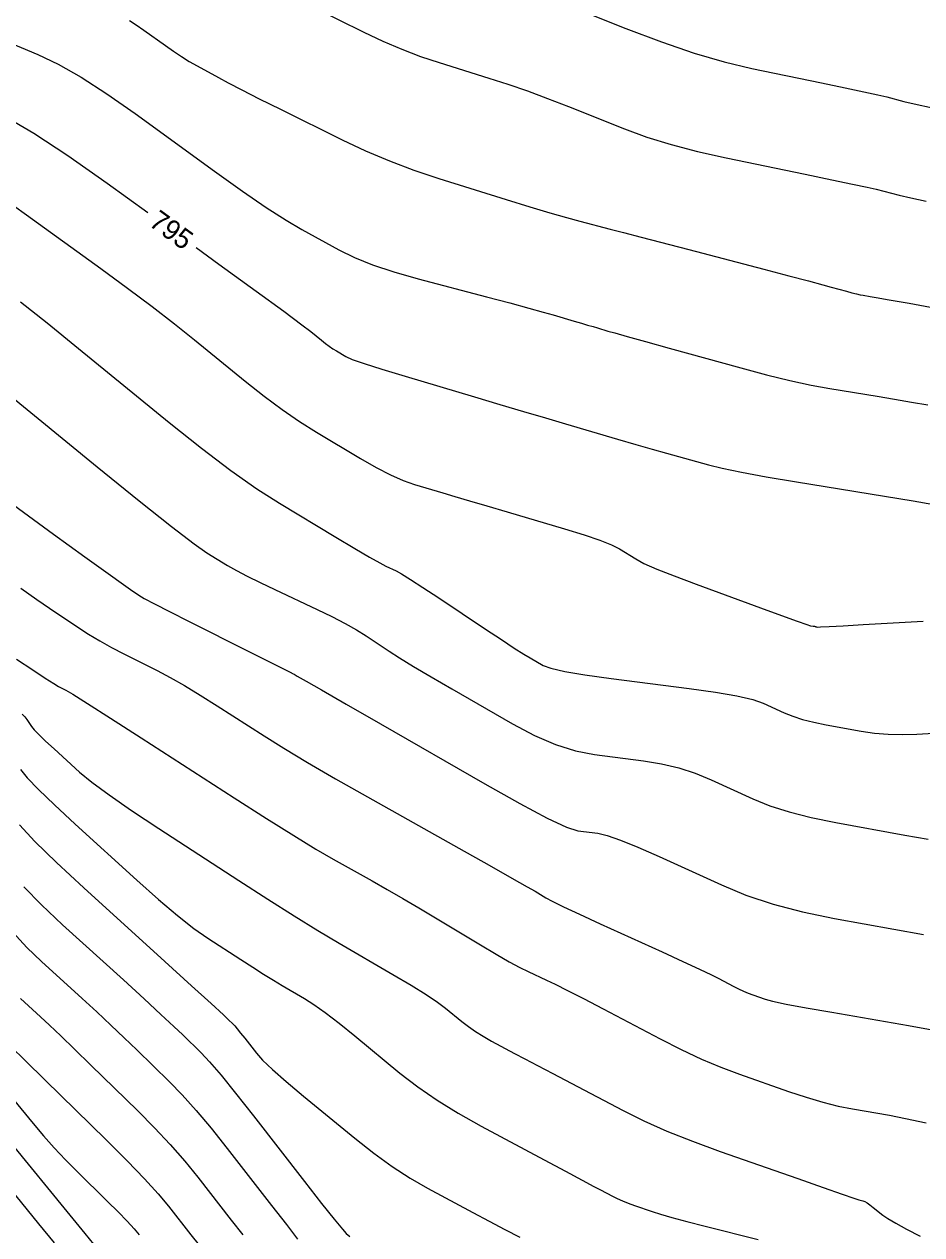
# Model space of a CAD drawing. Extents: x 2082232 to 2083549, y 592624 to 593832.
# Drawn here: x 2082700.8 to 2082732.47, y 593647.33 to 593690.03 of the extents above; entities that cross this region are included whole.
import ezdxf

# ---------------------------------------------------------------- set-up
doc = ezdxf.new("R2010")
doc.units = 0
for name, color, linetype in [('DT_X_Contour_Major', 7, 'Continuous'), ('DT_X_Contour_Minor', 7, 'Continuous'), ('GE_X_CL_5', 7, 'Continuous')]:
    doc.layers.add(name, color=color, linetype=linetype)

msp = doc.modelspace()

# ---------------------------------------------------------------- linework, layer by layer
at = {"layer": 'DT_X_Contour_Major'}
for points in [[(2082700.127, 593686.781), (2082701.143, 593686.185), (2082702.343, 593685.399), (2082703.729, 593684.423), (2082705.165, 593683.383)], [(2082706.865, 593682.15), (2082707.671, 593681.566), (2082708.982, 593680.615), (2082709.959, 593679.902), (2082710.602, 593679.428), (2082710.912, 593679.192), (2082711.291, 593678.883), (2082711.43, 593678.772), (2082711.565, 593678.672), (2082711.696, 593678.582), (2082711.821, 593678.503), (2082712.15, 593678.306), (2082712.373, 593678.207), (2082712.795, 593678.058), (2082713.417, 593677.86), (2082714.238, 593677.611), (2082716.693, 593676.882), (2082717.584, 593676.617), (2082718.416, 593676.371), (2082719.189, 593676.143), (2082719.904, 593675.933), (2082721.73, 593675.398), (2082722.378, 593675.209), (2082722.954, 593675.042), (2082723.458, 593674.899), (2082723.888, 593674.778), (2082724.94, 593674.488), (2082725.43, 593674.368), (2082726.112, 593674.229), (2082726.984, 593674.069), (2082728.048, 593673.889), (2082732.158, 593673.214), (2082732.888, 593673.094)], [(2082700.688, 593670.137), (2082701.254, 593669.737), (2082701.693, 593669.436), (2082702.691, 593668.764), (2082703.073, 593668.516), (2082703.472, 593668.275), (2082703.888, 593668.043), (2082704.32, 593667.819), (2082705.494, 593667.231), (2082705.957, 593666.988), (2082706.464, 593666.7), (2082707.017, 593666.368), (2082707.615, 593665.99), (2082709.269, 593664.924), (2082709.962, 593664.49), (2082710.802, 593663.986), (2082711.787, 593663.414), (2082712.919, 593662.773), (2082716.131, 593660.97), (2082717.203, 593660.368), (2082718.009, 593659.914), (2082718.55, 593659.606), (2082718.826, 593659.447), (2082719.207, 593659.217), (2082719.434, 593659.095), (2082719.829, 593658.902), (2082720.393, 593658.637), (2082721.126, 593658.301), (2082723.304, 593657.308), (2082724.042, 593656.97), (2082724.623, 593656.7), (2082725.047, 593656.499), (2082725.313, 593656.366), (2082725.814, 593656.102), (2082725.998, 593656.009), (2082726.176, 593655.926), (2082726.346, 593655.853), (2082726.51, 593655.792), (2082726.939, 593655.642), (2082727.207, 593655.571), (2082727.688, 593655.47), (2082728.384, 593655.339), (2082729.293, 593655.179), (2082732.004, 593654.711), (2082732.969, 593654.539)], [(2082700.794, 593659.602), (2082701.418, 593658.964), (2082702.161, 593658.265), (2082704.303, 593656.319), (2082705.036, 593655.651), (2082705.629, 593655.106), (2082706.082, 593654.683), (2082706.395, 593654.384), (2082707.044, 593653.748), (2082707.342, 593653.431), (2082707.748, 593652.956), (2082708.264, 593652.322), (2082708.888, 593651.53), (2082710.697, 593649.207), (2082711.297, 593648.439), (2082711.74, 593647.879), (2082712.027, 593647.526), (2082712.157, 593647.38), (2082712.294, 593647.267)], [(2082700.367, 593650.522), (2082702.31, 593648.151), (2082702.948, 593647.372), (2082703.407, 593646.813)]]:
    msp.add_lwpolyline(points, dxfattribs=at)
at = {"layer": 'DT_X_Contour_Minor'}
for points in [[(2082718.576, 593691.26), (2082722.031, 593689.88), (2082723.281, 593689.404), (2082724.437, 593689.01), (2082725.5, 593688.698), (2082726.469, 593688.467), (2082728.931, 593687.962), (2082729.767, 593687.789), (2082730.428, 593687.648), (2082730.916, 593687.54), (2082731.229, 593687.464), (2082731.833, 593687.304), (2082732.199, 593687.218), (2082732.843, 593687.081)], [(2082710.979, 593690.647), (2082712.781, 593689.752), (2082713.454, 593689.433), (2082714.123, 593689.147), (2082714.787, 593688.894), (2082715.447, 593688.673), (2082717.2, 593688.128), (2082717.869, 593687.912), (2082718.558, 593687.673), (2082719.27, 593687.411), (2082720.002, 593687.125), (2082721.984, 593686.334), (2082722.766, 593686.048), (2082723.623, 593685.782), (2082724.555, 593685.537), (2082725.564, 593685.312), (2082728.354, 593684.739), (2082729.295, 593684.545), (2082730.026, 593684.391), (2082730.545, 593684.278), (2082730.854, 593684.206), (2082731.396, 593684.067), (2082731.668, 593684.002), (2082732.077, 593683.91), (2082732.624, 593683.792)], [(2082704.516, 593690.163), (2082704.76, 593690.007), (2082705.03, 593689.818), (2082705.784, 593689.272), (2082706.066, 593689.073), (2082706.348, 593688.888), (2082706.629, 593688.715), (2082706.91, 593688.555), (2082707.657, 593688.145), (2082708.003, 593687.96), (2082708.484, 593687.713), (2082709.098, 593687.402), (2082709.846, 593687.029), (2082712.019, 593685.951), (2082712.844, 593685.562), (2082713.687, 593685.205), (2082714.551, 593684.88), (2082715.433, 593684.587), (2082717.812, 593683.847), (2082718.643, 593683.592), (2082719.351, 593683.379), (2082719.937, 593683.209), (2082720.4, 593683.083), (2082721.472, 593682.804), (2082721.947, 593682.68), (2082722.57, 593682.517), (2082724.254, 593682.077), (2082726.892, 593681.388), (2082727.783, 593681.155), (2082728.477, 593680.973), (2082728.974, 593680.841), (2082729.275, 593680.759), (2082729.816, 593680.61), (2082730.005, 593680.559), (2082730.166, 593680.518), (2082730.299, 593680.488), (2082730.405, 593680.468), (2082730.649, 593680.428), (2082730.863, 593680.39), (2082731.32, 593680.309), (2082732.021, 593680.184), (2082732.966, 593680.014)], [(2082699.512, 593689.704), (2082701.287, 593688.957), (2082702.001, 593688.617), (2082702.811, 593688.156), (2082703.717, 593687.576), (2082704.719, 593686.875), (2082707.52, 593684.845), (2082708.5, 593684.145), (2082709.34, 593683.569), (2082710.041, 593683.115), (2082710.601, 593682.785), (2082711.909, 593682.068), (2082712.451, 593681.802), (2082713.097, 593681.545), (2082713.846, 593681.295), (2082714.699, 593681.053), (2082717.111, 593680.417), (2082717.937, 593680.198), (2082718.605, 593680.019), (2082719.116, 593679.878), (2082719.469, 593679.777), (2082720.2, 593679.56), (2082720.458, 593679.483), (2082720.681, 593679.417), (2082720.87, 593679.361), (2082721.026, 593679.316), (2082721.394, 593679.208), (2082721.634, 593679.139), (2082722.075, 593679.016), (2082722.717, 593678.837), (2082723.562, 593678.604), (2082726.084, 593677.906), (2082726.989, 593677.665), (2082727.815, 593677.463), (2082728.561, 593677.301), (2082729.226, 593677.178), (2082730.895, 593676.904), (2082731.51, 593676.802), (2082732.104, 593676.702), (2082732.676, 593676.603)], [(2082699.97, 593683.959), (2082700.891, 593683.31), (2082703.51, 593681.413), (2082704.453, 593680.722), (2082705.318, 593680.072), (2082706.106, 593679.462), (2082706.816, 593678.894), (2082708.605, 593677.434), (2082709.265, 593676.911), (2082709.903, 593676.438), (2082710.518, 593676.014), (2082711.111, 593675.641), (2082712.663, 593674.711), (2082713.219, 593674.392), (2082713.723, 593674.132), (2082714.175, 593673.932), (2082714.575, 593673.791), (2082715.571, 593673.495), (2082715.993, 593673.37), (2082716.512, 593673.217), (2082717.127, 593673.036), (2082717.838, 593672.827), (2082719.864, 593672.234), (2082720.555, 593672.022), (2082721.11, 593671.833), (2082721.527, 593671.666), (2082721.808, 593671.522), (2082722.375, 593671.168), (2082722.667, 593671.012), (2082723.12, 593670.812), (2082723.732, 593670.567), (2082724.503, 593670.277), (2082726.775, 593669.445), (2082727.524, 593669.171), (2082728.069, 593668.975), (2082728.409, 593668.855), (2082728.544, 593668.812), (2082728.633, 593668.801), (2082728.662, 593668.797), (2082728.685, 593668.793), (2082728.701, 593668.79), (2082728.711, 593668.787), (2082728.727, 593668.78), (2082728.733, 593668.777), (2082728.741, 593668.775), (2082728.749, 593668.773), (2082728.759, 593668.771), (2082728.785, 593668.766), (2082728.893, 593668.77), (2082729.197, 593668.786), (2082729.698, 593668.814), (2082730.395, 593668.855), (2082732.514, 593668.978)], [(2082700.677, 593680.241), (2082701.609, 593679.497), (2082702.72, 593678.596), (2082705.92, 593675.985), (2082707.063, 593675.072), (2082708.093, 593674.292), (2082709.009, 593673.645), (2082709.813, 593673.131), (2082711.803, 593671.938), (2082712.473, 593671.539), (2082712.99, 593671.236), (2082713.354, 593671.029), (2082713.565, 593670.918), (2082713.922, 593670.75), (2082714.117, 593670.643), (2082714.433, 593670.449), (2082714.871, 593670.167), (2082715.429, 593669.797), (2082717.081, 593668.695), (2082717.644, 593668.322), (2082718.094, 593668.027), (2082718.432, 593667.811), (2082718.657, 593667.675), (2082719.107, 593667.416), (2082719.384, 593667.314), (2082719.876, 593667.204), (2082720.584, 593667.084), (2082721.507, 593666.956), (2082724.257, 593666.602), (2082725.195, 593666.47), (2082725.943, 593666.339), (2082726.504, 593666.21), (2082726.876, 593666.082), (2082727.618, 593665.743), (2082727.919, 593665.621), (2082728.265, 593665.51), (2082728.658, 593665.41), (2082729.096, 593665.321), (2082730.326, 593665.099), (2082730.794, 593665.029), (2082731.278, 593664.989), (2082731.778, 593664.976), (2082732.292, 593664.992), (2082733.684, 593665.073)], [(2082698.949, 593678.033), (2082703.373, 593674.422), (2082704.86, 593673.216), (2082706, 593672.308), (2082706.795, 593671.697), (2082707.244, 593671.383), (2082707.979, 593670.942), (2082708.29, 593670.765), (2082708.672, 593670.563), (2082709.124, 593670.337), (2082709.647, 593670.088), (2082711.134, 593669.39), (2082711.661, 593669.135), (2082712.124, 593668.895), (2082712.525, 593668.669), (2082712.863, 593668.457), (2082713.68, 593667.912), (2082714.049, 593667.675), (2082714.54, 593667.375), (2082715.155, 593667.011), (2082715.893, 593666.583), (2082718.027, 593665.356), (2082718.807, 593664.943), (2082719.55, 593664.624), (2082720.255, 593664.4), (2082720.921, 593664.269), (2082722.647, 593664.047), (2082723.282, 593663.943), (2082723.893, 593663.796), (2082724.479, 593663.608), (2082725.041, 593663.377), (2082726.509, 593662.706), (2082727.104, 593662.465), (2082727.79, 593662.246), (2082728.566, 593662.048), (2082729.433, 593661.872), (2082731.866, 593661.431), (2082732.696, 593661.289)], [(2082698.518, 593674.461), (2082701.842, 593672.047), (2082702.946, 593671.245), (2082703.766, 593670.652), (2082704.302, 593670.266), (2082704.554, 593670.088), (2082704.846, 593669.891), (2082705.039, 593669.778), (2082705.401, 593669.585), (2082705.93, 593669.313), (2082706.626, 593668.962), (2082708.708, 593667.919), (2082709.393, 593667.576), (2082709.886, 593667.329), (2082710.186, 593667.177), (2082710.294, 593667.121), (2082710.327, 593667.1), (2082710.342, 593667.091), (2082710.365, 593667.077), (2082710.395, 593667.06), (2082710.432, 593667.039), (2082710.539, 593666.979), (2082710.747, 593666.86), (2082711.289, 593666.549), (2082712.166, 593666.045), (2082713.376, 593665.349), (2082717.052, 593663.235), (2082718.29, 593662.537), (2082719.25, 593662.029), (2082719.932, 593661.711), (2082720.334, 593661.582), (2082721.036, 593661.492), (2082721.369, 593661.415), (2082721.842, 593661.253), (2082722.454, 593661.005), (2082723.207, 593660.672), (2082725.399, 593659.669), (2082726.266, 593659.313), (2082727.22, 593658.998), (2082728.262, 593658.724), (2082729.393, 593658.491), (2082732.525, 593657.924)], [(2082700.536, 593667.636), (2082701.107, 593667.253), (2082701.544, 593666.966), (2082701.846, 593666.773), (2082702.013, 593666.675), (2082702.279, 593666.542), (2082702.52, 593666.4), (2082703.043, 593666.071), (2082703.848, 593665.558), (2082704.936, 593664.859), (2082708.212, 593662.748), (2082709.351, 593662.019), (2082710.313, 593661.415), (2082711.097, 593660.937), (2082711.703, 593660.584), (2082713.082, 593659.81), (2082713.609, 593659.511), (2082714.156, 593659.195), (2082714.723, 593658.862), (2082715.31, 593658.511), (2082716.901, 593657.553), (2082717.454, 593657.224), (2082717.918, 593656.958), (2082718.294, 593656.754), (2082718.582, 593656.612), (2082719.23, 593656.316), (2082719.538, 593656.17), (2082719.973, 593655.951), (2082720.536, 593655.661), (2082721.226, 593655.3), (2082723.239, 593654.24), (2082723.98, 593653.864), (2082724.694, 593653.531), (2082725.381, 593653.241), (2082726.041, 593652.993), (2082727.764, 593652.39), (2082728.39, 593652.181), (2082728.977, 593652.008), (2082729.523, 593651.871), (2082730.029, 593651.77), (2082731.325, 593651.546), (2082731.891, 593651.437), (2082732.62, 593651.279)], [(2082700.731, 593665.689), (2082700.826, 593665.602), (2082700.899, 593665.511), (2082701.064, 593665.264), (2082701.161, 593665.145), (2082701.326, 593664.972), (2082701.56, 593664.746), (2082701.862, 593664.466), (2082702.761, 593663.649), (2082703.189, 593663.295), (2082703.796, 593662.846), (2082704.585, 593662.301), (2082705.554, 593661.66), (2082708.378, 593659.824), (2082709.394, 593659.17), (2082710.322, 593658.584), (2082711.162, 593658.068), (2082711.916, 593657.619), (2082713.808, 593656.516), (2082714.456, 593656.131), (2082714.981, 593655.805), (2082715.384, 593655.538), (2082715.663, 593655.329), (2082716.244, 593654.851), (2082716.473, 593654.674), (2082716.724, 593654.501), (2082716.997, 593654.331), (2082717.291, 593654.166), (2082718.105, 593653.731), (2082718.459, 593653.543), (2082718.908, 593653.305), (2082719.453, 593653.017), (2082720.094, 593652.679), (2082721.93, 593651.712), (2082722.661, 593651.35), (2082723.476, 593650.988), (2082724.375, 593650.628), (2082725.358, 593650.269), (2082728.09, 593649.312), (2082728.994, 593648.997), (2082729.655, 593648.767), (2082730.073, 593648.624), (2082730.248, 593648.567), (2082730.393, 593648.531), (2082730.456, 593648.506), (2082730.537, 593648.46), (2082730.637, 593648.39), (2082730.754, 593648.299), (2082731.092, 593648.026), (2082731.269, 593647.902), (2082731.547, 593647.738), (2082731.926, 593647.532), (2082732.406, 593647.284)], [(2082700.678, 593663.741), (2082700.911, 593663.453), (2082701.309, 593663.036), (2082701.874, 593662.49), (2082702.605, 593661.815), (2082704.775, 593659.843), (2082705.542, 593659.161), (2082706.214, 593658.592), (2082706.793, 593658.137), (2082707.278, 593657.795), (2082708.445, 593657.037), (2082708.865, 593656.766), (2082709.248, 593656.524), (2082709.596, 593656.311), (2082709.907, 593656.126), (2082710.689, 593655.669), (2082711.02, 593655.458), (2082711.427, 593655.168), (2082711.91, 593654.797), (2082712.469, 593654.346), (2082714.06, 593653.037), (2082714.686, 593652.552), (2082715.372, 593652.078), (2082716.118, 593651.615), (2082716.924, 593651.162), (2082719.152, 593649.971), (2082719.903, 593649.57), (2082720.484, 593649.259), (2082720.895, 593649.04), (2082721.136, 593648.912), (2082721.554, 593648.692), (2082721.72, 593648.61), (2082721.905, 593648.528), (2082722.11, 593648.446), (2082722.333, 593648.364), (2082722.955, 593648.147), (2082723.246, 593648.054), (2082723.655, 593647.937), (2082724.18, 593647.796), (2082724.823, 593647.632), (2082726.692, 593647.162)], [(2082700.633, 593661.787), (2082701.183, 593661.2), (2082701.941, 593660.459), (2082702.907, 593659.564), (2082705.762, 593656.97), (2082706.705, 593656.112), (2082707.395, 593655.484), (2082707.831, 593655.085), (2082708.014, 593654.916), (2082708.162, 593654.771), (2082708.23, 593654.699), (2082708.322, 593654.59), (2082708.44, 593654.445), (2082708.582, 593654.265), (2082708.995, 593653.735), (2082709.216, 593653.491), (2082709.567, 593653.158), (2082710.048, 593652.735), (2082710.661, 593652.222), (2082712.469, 593650.734), (2082713.137, 593650.206), (2082713.786, 593649.737), (2082714.416, 593649.328), (2082715.026, 593648.977), (2082716.626, 593648.121), (2082717.211, 593647.811), (2082717.764, 593647.521), (2082718.286, 593647.253)], [(2082700.406, 593658.005), (2082700.895, 593657.469), (2082701.415, 593656.966), (2082702.844, 593655.668), (2082703.366, 593655.19), (2082703.862, 593654.728), (2082704.333, 593654.281), (2082704.777, 593653.851), (2082705.926, 593652.726), (2082706.377, 593652.262), (2082706.867, 593651.716), (2082707.396, 593651.086), (2082707.964, 593650.373), (2082709.53, 593648.362), (2082710.054, 593647.689), (2082710.451, 593647.18)], [(2082700.67, 593655.667), (2082701.384, 593655.018), (2082701.696, 593654.729), (2082702.096, 593654.349), (2082702.583, 593653.879), (2082703.158, 593653.319), (2082704.809, 593651.703), (2082705.405, 593651.102), (2082705.958, 593650.511), (2082706.466, 593649.93), (2082706.929, 593649.358), (2082708.106, 593647.847), (2082708.513, 593647.325)], [(2082700.329, 593653.971), (2082700.834, 593653.478), (2082701.54, 593652.786), (2082703.691, 593650.681), (2082704.434, 593649.942), (2082705.049, 593649.306), (2082705.536, 593648.773), (2082705.895, 593648.343), (2082706.682, 593647.333), (2082706.972, 593646.961)], [(2082700.144, 593652.446), (2082701.115, 593651.262), (2082701.484, 593650.823), (2082701.864, 593650.396), (2082702.256, 593649.98), (2082702.658, 593649.575), (2082703.746, 593648.51), (2082704.122, 593648.136), (2082704.433, 593647.815), (2082704.679, 593647.545), (2082704.86, 593647.328)], [(2082699.648, 593649.747), (2082701.308, 593647.721), (2082701.861, 593647.046)]]:
    msp.add_lwpolyline(points, dxfattribs=at)
at = {"layer": 'GE_X_CL_5'}
msp.add_arc((2082101.49, 593242.014), 694.785, 25.520029, 37.696362, dxfattribs=at)

# ---------------------------------------------------------------- texts
at = {"layer": 'DT_X_Contour_Major'}
msp.add_text('795', height=0.7, rotation=324.0716, dxfattribs=at).set_placement((2082705.165, 593682.95))

doc.saveas('drawing.dxf')
